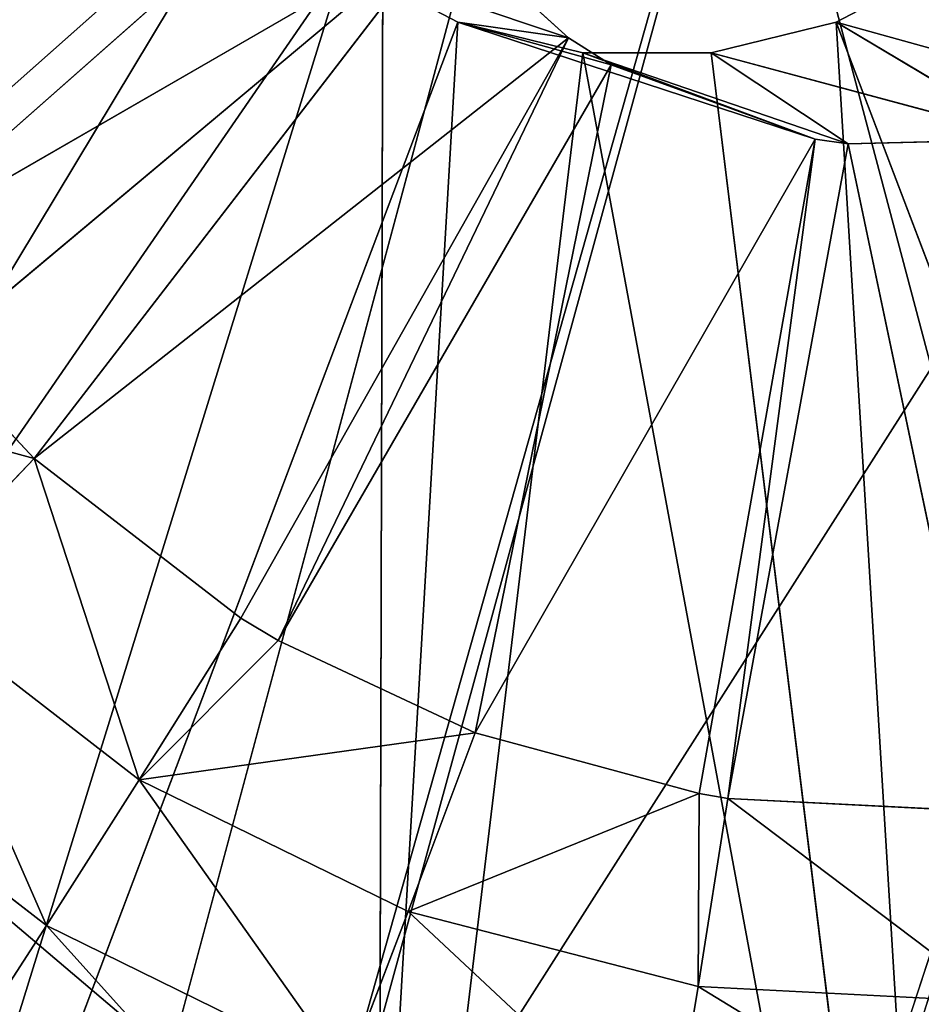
# Model space of a CAD drawing. Extents: x 0 to 230, y 0 to 588.
# Tile 338 of 383: x 125.44 to 126.81, y 579.51 to 581. Entities that reach past the tile are written whole.
import ezdxf

# ---------------------------------------------------------------- set-up
doc = ezdxf.new("R2010")
doc.units = 0
doc.header["$LTSCALE"] = 25.4
doc.layers.get('0').update_dxf_attribs({"color": 13, "linetype": 'CONTINUOUS'})

# ---------------------------------------------------------------- blocks, each defined once
blk = doc.blocks.new('VIPER-I-6512-6513_STL_3')
at = {"color": 7}
for p, q in [((-7.2439, 568.6772, 195.4995), (-0.9436, 592.1589, 194.8763)), ((-7.2439, 568.6772, 195.4995), (-0.9436, 592.1589, 194.8763)), ((-0.744, 591.6772, 194.8696), (-7.2439, 568.6772, 195.4995)), ((-0.744, 591.6772, 194.8696), (-7.2439, 568.6772, 195.4995)), ((-0.7481, 591.6772, 196.0704), (-7.0504, 568.6772, 196.6838)), ((-0.7481, 591.6772, 196.0704), (-7.0504, 568.6772, 196.6838)), ((-0.0119, 590.9452, 194.8521), (-7.2439, 568.6772, 195.4995)), ((-0.0119, 590.9452, 194.8521), (-7.2439, 568.6772, 195.4995))]:
    blk.add_line(p, q, dxfattribs=at)
at = {"color": 250}
for p, q in [((-1.6733, 591.2595, 312.2709), (-1.682, 587.9537, 319.7152)), ((-1.6733, 591.2595, 312.2709), (-1.682, 587.9537, 319.7152)), ((-1.6959, 590.1124, 22.2626), (-2.4646, 589.4339, 22.2402)), ((-1.6959, 590.1124, 22.2626), (-2.4646, 589.4339, 22.2402)), ((-1.8817, 590.0165, 2.1368), (-4.2231, 587.9387, 2.3547)), ((-1.8817, 590.0165, 2.1368), (-4.2231, 587.9387, 2.3547)), ((-2.4646, 589.4339, 22.2402), (-1.5825, 589.9433, 22.2603)), ((-2.4646, 589.4339, 22.2402), (-1.5825, 589.9433, 22.2603)), ((-2.3573, 589.2937, 22.238), (-1.5825, 589.9433, 22.2603)), ((-2.3573, 589.2937, 22.238), (-1.5825, 589.9433, 22.2603)), ((-2.2063, 589.1329, 22.2348), (-1.5825, 589.9433, 22.2603)), ((-2.2063, 589.1329, 22.2348), (-1.5825, 589.9433, 22.2603)), ((-1.5825, 589.9433, 22.2603), (-1.3945, 589.7722, 22.2563)), ((-1.5825, 589.9433, 22.2603), (-1.3945, 589.7722, 22.2563)), ((-1.7356, 589.887, 2.1338), (-3.5116, 587.3082, 2.3399)), ((-1.7356, 589.887, 2.1338), (-3.5116, 587.3082, 2.3399)), ((-1.3945, 589.7722, 22.2563), (-1.7356, 589.887, 2.1338)), ((-1.3945, 589.7722, 22.2563), (-1.7356, 589.887, 2.1338)), ((-1.5626, 589.7961, 2.1302), (-1.7356, 589.887, 2.1338)), ((-1.5626, 589.7961, 2.1302), (-1.7356, 589.887, 2.1338)), ((-0.8151, 589.887, 2.1146), (-0.9881, 589.7961, 2.1182)), ((-0.8151, 589.887, 2.1146), (-0.9881, 589.7961, 2.1182)), ((-1.5626, 589.7961, 2.1302), (-2.67, 586.8664, 2.3223)), ((-1.5626, 589.7961, 2.1302), (-2.67, 586.8664, 2.3223)), ((-1.5626, 589.7961, 2.1302), (-1.02, 589.6185, 22.2485)), ((-1.373, 589.7494, 2.1262), (-1.5626, 589.7961, 2.1302)), ((-1.3945, 589.7722, 22.2563), (-1.5626, 589.7961, 2.1302)), ((-1.3945, 589.7722, 22.2563), (-1.5626, 589.7961, 2.1302)), ((-1.3299, 589.7313, 22.255), (-1.5626, 589.7961, 2.1302)), ((-1.3299, 589.7313, 22.255), (-1.5626, 589.7961, 2.1302)), ((-1.5626, 589.7961, 2.1302), (-1.02, 589.6185, 22.2485)), ((-1.373, 589.7494, 2.1262), (-1.5626, 589.7961, 2.1302)), ((-0.9881, 589.7961, 2.1182), (-1.1777, 589.7494, 2.1222)), ((-0.9881, 589.7961, 2.1182), (-1.1777, 589.7494, 2.1222)), ((-0.6902, 589.6185, 22.2416), (-0.9881, 589.7961, 2.1182)), ((-0.6902, 589.6185, 22.2416), (-0.9881, 589.7961, 2.1182)), ((-0.5184, 589.6658, 22.238), (-0.9881, 589.7961, 2.1182)), ((-0.5184, 589.6658, 22.238), (-0.9881, 589.7961, 2.1182)), ((-0.9881, 589.7961, 2.1182), (0.1264, 586.8664, 2.2639)), ((-0.9881, 589.7961, 2.1182), (0.1264, 586.8664, 2.2639)), ((-2.2063, 589.1329, 22.2348), (-1.3945, 589.7722, 22.2563)), ((-2.2063, 589.1329, 22.2348), (-1.3945, 589.7722, 22.2563)), ((-1.8927, 588.8901, 22.2283), (-1.3945, 589.7722, 22.2563)), ((-1.8927, 588.8901, 22.2283), (-1.3945, 589.7722, 22.2563)), ((-1.3945, 589.7722, 22.2563), (-1.3299, 589.7313, 22.255)), ((-1.3945, 589.7722, 22.2563), (-1.3299, 589.7313, 22.255)), ((-1.373, 589.7494, 2.1262), (-1.7471, 586.6389, 2.303)), ((-1.373, 589.7494, 2.1262), (-1.7471, 586.6389, 2.303)), ((-1.02, 589.6185, 22.2485), (-1.373, 589.7494, 2.1262)), ((-1.02, 589.6185, 22.2485), (-1.373, 589.7494, 2.1262)), ((-0.9696, 589.611, 22.2475), (-1.373, 589.7494, 2.1262)), ((-0.9696, 589.611, 22.2475), (-1.373, 589.7494, 2.1262)), ((-1.1777, 589.7494, 2.1222), (-1.373, 589.7494, 2.1262)), ((-1.1777, 589.7494, 2.1222), (-1.373, 589.7494, 2.1262)), ((-0.9696, 589.611, 22.2475), (-1.1777, 589.7494, 2.1222)), ((-0.9696, 589.611, 22.2475), (-1.1777, 589.7494, 2.1222)), ((-0.6902, 589.6185, 22.2416), (-1.1777, 589.7494, 2.1222)), ((-0.6902, 589.6185, 22.2416), (-1.1777, 589.7494, 2.1222)), ((-1.1777, 589.7494, 2.1222), (-0.7965, 586.6389, 2.2832)), ((-1.1777, 589.7494, 2.1222), (-0.7965, 586.6389, 2.2832)), ((-1.8359, 588.8561, 22.2271), (-1.3299, 589.7313, 22.255)), ((-1.8359, 588.8561, 22.2271), (-1.3299, 589.7313, 22.255)), ((-1.5366, 588.7155, 22.2208), (-1.3299, 589.7313, 22.255)), ((-1.5366, 588.7155, 22.2208), (-1.3299, 589.7313, 22.255)), ((-1.3299, 589.7313, 22.255), (-1.02, 589.6185, 22.2485)), ((-1.3299, 589.7313, 22.255), (-1.02, 589.6185, 22.2485)), ((-1.5366, 588.7155, 22.2208), (-1.02, 589.6185, 22.2485)), ((-1.5366, 588.7155, 22.2208), (-1.02, 589.6185, 22.2485)), ((-1.1963, 588.6232, 22.2137), (-1.02, 589.6185, 22.2485)), ((-1.1963, 588.6232, 22.2137), (-1.02, 589.6185, 22.2485)), ((-1.02, 589.6185, 22.2485), (-0.9696, 589.611, 22.2475)), ((-1.02, 589.6185, 22.2485), (-0.9696, 589.611, 22.2475)), ((-0.9696, 589.611, 22.2475), (-0.6902, 589.6185, 22.2416)), ((-0.9696, 589.611, 22.2475), (-0.6902, 589.6185, 22.2416)), ((-1.1527, 588.616, 22.2128), (-0.9696, 589.611, 22.2475)), ((-1.1527, 588.616, 22.2128), (-0.9696, 589.611, 22.2475)), ((-0.9696, 589.611, 22.2475), (-0.7567, 588.5959, 22.2046)), ((-0.9696, 589.611, 22.2475), (-0.7567, 588.5959, 22.2046)), ((-2.3573, 589.2937, 22.238), (-2.2063, 589.1329, 22.2348)), ((-2.3573, 589.2937, 22.238), (-2.2063, 589.1329, 22.2348)), ((-2.7034, 589.2684, 22.1907), (-2.2063, 589.1329, 22.2348)), ((-2.7034, 589.2684, 22.1907), (-2.2063, 589.1329, 22.2348)), ((-2.4069, 588.923, 22.1845), (-2.2063, 589.1329, 22.2348)), ((-2.4069, 588.923, 22.1845), (-2.2063, 589.1329, 22.2348)), ((-2.2063, 589.1329, 22.2348), (-1.8927, 588.8901, 22.2283)), ((-2.2063, 589.1329, 22.2348), (-1.8927, 588.8901, 22.2283)), ((-2.047, 588.6443, 22.177), (-2.4069, 588.923, 22.1845)), ((-2.047, 588.6443, 22.177), (-2.4069, 588.923, 22.1845)), ((-1.8927, 588.8901, 22.2283), (-2.047, 588.6443, 22.177)), ((-1.8927, 588.8901, 22.2283), (-2.047, 588.6443, 22.177)), ((-1.8927, 588.8901, 22.2283), (-1.8359, 588.8561, 22.2271)), ((-1.8927, 588.8901, 22.2283), (-1.8359, 588.8561, 22.2271)), ((-2.047, 588.6443, 22.177), (-1.8359, 588.8561, 22.2271)), ((-2.047, 588.6443, 22.177), (-1.8359, 588.8561, 22.2271)), ((-1.8359, 588.8561, 22.2271), (-1.5366, 588.7155, 22.2208)), ((-1.8359, 588.8561, 22.2271), (-1.5366, 588.7155, 22.2208)), ((-2.1879, 588.4227, 22.0434), (-2.5897, 588.7337, 22.0518)), ((-2.1879, 588.4227, 22.0434), (-2.5897, 588.7337, 22.0518)), ((-2.047, 588.6443, 22.177), (-1.5366, 588.7155, 22.2208)), ((-2.047, 588.6443, 22.177), (-1.5366, 588.7155, 22.2208)), ((-1.5366, 588.7155, 22.2208), (-1.6383, 588.4438, 22.1685)), ((-1.5366, 588.7155, 22.2208), (-1.6383, 588.4438, 22.1685)), ((-1.5366, 588.7155, 22.2208), (-1.1963, 588.6232, 22.2137)), ((-1.5366, 588.7155, 22.2208), (-1.1963, 588.6232, 22.2137)), ((-2.047, 588.6443, 22.177), (-2.1879, 588.4227, 22.0434)), ((-2.047, 588.6443, 22.177), (-2.1879, 588.4227, 22.0434)), ((-2.047, 588.6443, 22.177), (-1.6383, 588.4438, 22.1685)), ((-2.047, 588.6443, 22.177), (-1.6383, 588.4438, 22.1685)), ((-1.1963, 588.6232, 22.2137), (-1.6383, 588.4438, 22.1685)), ((-1.1963, 588.6232, 22.2137), (-1.6383, 588.4438, 22.1685)), ((-1.1963, 588.6232, 22.2137), (-1.1977, 588.3298, 22.1593)), ((-1.1963, 588.6232, 22.2137), (-1.1977, 588.3298, 22.1593)), ((-1.1527, 588.616, 22.2128), (-1.1977, 588.3298, 22.1593)), ((-1.1527, 588.616, 22.2128), (-1.1977, 588.3298, 22.1593)), ((-1.1963, 588.6232, 22.2137), (-1.1527, 588.616, 22.2128)), ((-1.1963, 588.6232, 22.2137), (-1.1527, 588.616, 22.2128)), ((-1.1527, 588.616, 22.2128), (-0.7567, 588.5959, 22.2046)), ((-1.1527, 588.616, 22.2128), (-0.7567, 588.5959, 22.2046)), ((-1.6383, 588.4438, 22.1685), (-1.7319, 588.199, 22.0339)), ((-1.6383, 588.4438, 22.1685), (-1.7319, 588.199, 22.0339)), ((-1.6383, 588.4438, 22.1685), (-1.1977, 588.3298, 22.1593)), ((-1.6383, 588.4438, 22.1685), (-1.1977, 588.3298, 22.1593)), ((-2.1879, 588.4227, 22.0434), (-2.3033, 588.2444, 21.839)), ((-2.1879, 588.4227, 22.0434), (-2.3033, 588.2444, 21.839)), ((-2.1879, 588.4227, 22.0434), (-1.7319, 588.199, 22.0339)), ((-2.1879, 588.4227, 22.0434), (-1.7319, 588.199, 22.0339)), ((-1.1977, 588.3298, 22.1593), (-1.2401, 588.0716, 22.0236)), ((-1.1977, 588.3298, 22.1593), (-1.2401, 588.0716, 22.0236)), ((-0.7431, 588.3067, 22.1498), (-1.1977, 588.3298, 22.1593)), ((-0.7431, 588.3067, 22.1498), (-1.1977, 588.3298, 22.1593))]:
    blk.add_line(p, q, dxfattribs=at)
at = {"color": 7}
mesh = blk.add_polyface(dxfattribs=at)
corners = [(-0.9436, 592.1589, 194.8763), (-7.2439, 568.6772, 195.4995), (-7.2439, 596.6772, 195.4995)]
mesh.append_faces([[corners[k] for k in face] for face in [(0, 1, 2)]], dxfattribs={"color": 7})
mesh = blk.add_polyface(dxfattribs=at)
corners = [(-0.7481, 591.6772, 196.0704), (-7.0504, 596.6772, 196.6838), (-7.0504, 568.6772, 196.6838)]
mesh.append_faces([[corners[k] for k in face] for face in [(0, 1, 2)]], dxfattribs={"color": 7})
mesh = blk.add_polyface(dxfattribs=at)
corners = [(-3.5053, 590.5653, 290.3065), (-3.5185, 585.5653, 290.3065), (-4.1817, 588.0671, 290.3065), (-1.6932, 583.7303, 290.3065), (-1.6703, 592.3906, 290.3065), (0.805, 583.0538, 290.3065), (0.8315, 593.0538, 290.3065), (3.3067, 583.7171, 290.3065), (3.3297, 592.3773, 290.3065), (5.1417, 585.5424, 290.3065), (5.155, 590.5423, 290.3065), (5.8182, 588.0406, 290.3065)]
mesh.append_faces([[corners[k] for k in face] for face in [(0, 1, 2), (9, 10, 11)]], dxfattribs={"vtx0": -1, "color": 7})
mesh.append_faces([[corners[k] for k in face] for face in [(1, 0, 3), (3, 4, 5), (5, 6, 7), (7, 8, 9)]], dxfattribs={"vtx0": -1, "vtx1": -1, "color": 7})
mesh.append_faces([[corners[k] for k in face] for face in [(3, 0, 4), (5, 4, 6), (7, 6, 8), (9, 8, 10)]], dxfattribs={"vtx0": -1, "vtx2": -1, "color": 7})
mesh = blk.add_polyface(dxfattribs=at)
corners = [(-3.5081, 589.5048, 311.7676), (-1.6703, 592.3906, 304.2045), (-3.5053, 590.5653, 304.2045), (-1.6733, 591.2595, 312.2709)]
mesh.append_faces([[corners[k] for k in face] for face in [(0, 1, 2), (1, 0, 3)]], dxfattribs={"vtx0": -1, "color": 7})
mesh = blk.add_polyface(dxfattribs=at)
corners = [(-0.744, 591.6772, 194.8696), (-7.2439, 568.6772, 195.4995), (-0.9436, 592.1589, 194.8763)]
mesh.append_faces([[corners[k] for k in face] for face in [(0, 1, 2)]], dxfattribs={"color": 7})
mesh = blk.add_polyface(dxfattribs=at)
corners = [(-1.682, 587.9537, 319.7152), (0.8284, 591.8969, 312.4551), (-1.6733, 591.2595, 312.2709), (0.8195, 588.5156, 320.0695)]
mesh.append_faces([[corners[k] for k in face] for face in [(0, 1, 2), (1, 0, 3)]], dxfattribs={"vtx0": -1, "color": 7})
mesh = blk.add_polyface(dxfattribs=at)
corners = [(-0.0119, 590.9452, 194.8521), (-7.2439, 568.6772, 195.4995), (-0.744, 591.6772, 194.8696)]
mesh.append_faces([[corners[k] for k in face] for face in [(0, 1, 2)]], dxfattribs={"color": 7})
mesh = blk.add_polyface(dxfattribs=at)
corners = [(-0.016, 590.9452, 196.0524), (-0.7481, 591.6772, 196.0704), (-7.0504, 568.6772, 196.6838)]
mesh.append_faces([[corners[k] for k in face] for face in [(0, 1, 2)]], dxfattribs={"color": 7})
mesh = blk.add_polyface(dxfattribs=at)
corners = [(-1.682, 587.9537, 319.7152), (-3.5081, 589.5048, 311.7676), (-3.5163, 586.4052, 318.7474), (-1.6733, 591.2595, 312.2709)]
mesh.append_faces([[corners[k] for k in face] for face in [(0, 1, 2), (1, 0, 3)]], dxfattribs={"vtx0": -1, "color": 7})
mesh = blk.add_polyface(dxfattribs=at)
corners = [(0.4703, 590.7454, 194.8465), (-7.2439, 568.6772, 195.4995), (-0.0119, 590.9452, 194.8521)]
mesh.append_faces([[corners[k] for k in face] for face in [(0, 1, 2)]], dxfattribs={"color": 7})
mesh = blk.add_polyface(dxfattribs=at)
corners = [(0.4663, 590.7454, 196.0465), (-0.016, 590.9452, 196.0524), (-7.0504, 568.6772, 196.6838)]
mesh.append_faces([[corners[k] for k in face] for face in [(0, 1, 2)]], dxfattribs={"color": 7})
mesh = blk.add_polyface(dxfattribs=at)
corners = [(0.4703, 590.7454, 194.8465), (-3.1414, 568.6772, 195.0023), (-7.2439, 568.6772, 195.4995)]
mesh.append_faces([[corners[k] for k in face] for face in [(0, 1, 2)]], dxfattribs={"color": 7})
mesh = blk.add_polyface(dxfattribs=at)
corners = [(0.4663, 590.7454, 196.0465), (-7.0504, 568.6772, 196.6838), (-3.0464, 568.6772, 196.1985)]
mesh.append_faces([[corners[k] for k in face] for face in [(0, 1, 2)]], dxfattribs={"color": 7})
mesh = blk.add_polyface(dxfattribs=at)
corners = [(0.9881, 590.6772, 194.8455), (-3.1414, 568.6772, 195.0023), (0.4703, 590.7454, 194.8465)]
mesh.append_faces([[corners[k] for k in face] for face in [(0, 1, 2)]], dxfattribs={"color": 7})
mesh = blk.add_polyface(dxfattribs=at)
corners = [(0.9841, 590.6772, 196.0455), (0.4663, 590.7454, 196.0465), (-3.0464, 568.6772, 196.1985)]
mesh.append_faces([[corners[k] for k in face] for face in [(0, 1, 2)]], dxfattribs={"color": 7})
mesh = blk.add_polyface(dxfattribs=at)
corners = [(0.9881, 568.6772, 194.8455), (-3.1414, 568.6772, 195.0023), (0.9881, 590.6772, 194.8455)]
mesh.append_faces([[corners[k] for k in face] for face in [(0, 1, 2)]], dxfattribs={"color": 7})
mesh = blk.add_polyface(dxfattribs=at)
corners = [(0.9841, 590.6772, 196.0455), (-3.0464, 568.6772, 196.1985), (0.9841, 568.6772, 196.0455)]
mesh.append_faces([[corners[k] for k in face] for face in [(0, 1, 2)]], dxfattribs={"color": 7})
mesh = blk.add_polyface(dxfattribs=at)
corners = [(-2.0855, 590.5538, 2.1411), (-5.1001, 589.61, 2.373), (-5.2147, 590.5538, 2.3754), (-2.0619, 590.3599, 2.1406)]
mesh.append_faces([[corners[k] for k in face] for face in [(0, 1, 2), (1, 0, 3)]], dxfattribs={"vtx0": -1, "color": 7})
mesh = blk.add_polyface(dxfattribs=at)
corners = [(-2.0619, 590.3599, 2.1406), (-4.763, 588.7211, 2.366), (-5.1001, 589.61, 2.373), (-1.9927, 590.1772, 2.1392)]
mesh.append_faces([[corners[k] for k in face] for face in [(0, 1, 2), (1, 0, 3)]], dxfattribs={"vtx0": -1, "color": 7})
mesh = blk.add_polyface(dxfattribs=at)
corners = [(-1.9927, 590.1772, 2.1392), (-4.2231, 587.9387, 2.3547), (-4.763, 588.7211, 2.366), (-1.8817, 590.0165, 2.1368)]
mesh.append_faces([[corners[k] for k in face] for face in [(0, 1, 2), (1, 0, 3)]], dxfattribs={"vtx0": -1, "color": 7})
mesh = blk.add_polyface(dxfattribs=at)
corners = [(-1.6959, 590.1124, 22.2626), (-2.6977, 589.8833, 22.2451), (-2.657, 589.7807, 22.2442)]
mesh.append_faces([[corners[k] for k in face] for face in [(0, 1, 2)]], dxfattribs={"color": 7})
mesh = blk.add_polyface(dxfattribs=at)
corners = [(-1.6959, 590.1124, 22.2626), (-2.657, 589.7807, 22.2442), (-2.4646, 589.4339, 22.2402)]
mesh.append_faces([[corners[k] for k in face] for face in [(0, 1, 2)]], dxfattribs={"color": 7})
mesh = blk.add_polyface(dxfattribs=at)
corners = [(-1.5825, 589.9433, 22.2603), (-1.6959, 590.1124, 22.2626), (-2.4646, 589.4339, 22.2402)]
mesh.append_faces([[corners[k] for k in face] for face in [(0, 1, 2)]], dxfattribs={"color": 7})
mesh = blk.add_polyface(dxfattribs=at)
corners = [(-1.8817, 590.0165, 2.1368), (-3.5116, 587.3082, 2.3399), (-4.2231, 587.9387, 2.3547), (-1.7356, 589.887, 2.1338)]
mesh.append_faces([[corners[k] for k in face] for face in [(0, 1, 2), (1, 0, 3)]], dxfattribs={"vtx0": -1, "color": 7})
mesh = blk.add_polyface(dxfattribs=at)
corners = [(-1.5825, 589.9433, 22.2603), (-2.4646, 589.4339, 22.2402), (-2.3573, 589.2937, 22.238)]
mesh.append_faces([[corners[k] for k in face] for face in [(0, 1, 2)]], dxfattribs={"color": 7})
mesh = blk.add_polyface(dxfattribs=at)
corners = [(-1.5825, 589.9433, 22.2603), (-2.3573, 589.2937, 22.238), (-2.2063, 589.1329, 22.2348)]
mesh.append_faces([[corners[k] for k in face] for face in [(0, 1, 2)]], dxfattribs={"color": 7})
mesh = blk.add_polyface(dxfattribs=at)
corners = [(-1.3945, 589.7722, 22.2563), (-1.5825, 589.9433, 22.2603), (-2.2063, 589.1329, 22.2348)]
mesh.append_faces([[corners[k] for k in face] for face in [(0, 1, 2)]], dxfattribs={"color": 7})
mesh = blk.add_polyface(dxfattribs=at)
corners = [(-1.5825, 589.9433, 22.2603), (-1.3945, 589.7722, 22.2563), (-1.7356, 589.887, 2.1338)]
mesh.append_faces([[corners[k] for k in face] for face in [(0, 1, 2)]], dxfattribs={"color": 7})
mesh = blk.add_polyface(dxfattribs=at)
corners = [(-1.7356, 589.887, 2.1338), (-2.67, 586.8664, 2.3223), (-3.5116, 587.3082, 2.3399), (-1.5626, 589.7961, 2.1302)]
mesh.append_faces([[corners[k] for k in face] for face in [(0, 1, 2), (1, 0, 3)]], dxfattribs={"vtx0": -1, "color": 7})
mesh = blk.add_polyface(dxfattribs=at)
corners = [(-1.3945, 589.7722, 22.2563), (-1.5626, 589.7961, 2.1302), (-1.7356, 589.887, 2.1338)]
mesh.append_faces([[corners[k] for k in face] for face in [(0, 1, 2)]], dxfattribs={"color": 7})
mesh = blk.add_polyface(dxfattribs=at)
corners = [(-0.5184, 589.6658, 22.238), (-0.8151, 589.887, 2.1146), (-0.9881, 589.7961, 2.1182)]
mesh.append_faces([[corners[k] for k in face] for face in [(0, 1, 2)]], dxfattribs={"color": 7})
mesh = blk.add_polyface(dxfattribs=at)
corners = [(-0.8151, 589.887, 2.1146), (0.1264, 586.8664, 2.2639), (-0.9881, 589.7961, 2.1182), (0.968, 587.3082, 2.2463)]
mesh.append_faces([[corners[k] for k in face] for face in [(0, 1, 2), (1, 0, 3)]], dxfattribs={"vtx0": -1, "color": 7})
mesh = blk.add_polyface(dxfattribs=at)
corners = [(-1.5626, 589.7961, 2.1302), (-1.7471, 586.6389, 2.303), (-2.67, 586.8664, 2.3223), (-1.373, 589.7494, 2.1262)]
mesh.append_faces([[corners[k] for k in face] for face in [(0, 1, 2), (1, 0, 3)]], dxfattribs={"vtx0": -1, "color": 7})
mesh = blk.add_polyface(dxfattribs=at)
corners = [(-1.02, 589.6185, 22.2485), (-1.373, 589.7494, 2.1262), (-1.5626, 589.7961, 2.1302)]
mesh.append_faces([[corners[k] for k in face] for face in [(0, 1, 2)]], dxfattribs={"color": 7})
mesh = blk.add_polyface(dxfattribs=at)
corners = [(-1.3945, 589.7722, 22.2563), (-1.3299, 589.7313, 22.255), (-1.5626, 589.7961, 2.1302)]
mesh.append_faces([[corners[k] for k in face] for face in [(0, 1, 2)]], dxfattribs={"color": 7})
mesh = blk.add_polyface(dxfattribs=at)
corners = [(-1.3299, 589.7313, 22.255), (-1.02, 589.6185, 22.2485), (-1.5626, 589.7961, 2.1302)]
mesh.append_faces([[corners[k] for k in face] for face in [(0, 1, 2)]], dxfattribs={"color": 7})
mesh = blk.add_polyface(dxfattribs=at)
corners = [(-0.6902, 589.6185, 22.2416), (-0.9881, 589.7961, 2.1182), (-1.1777, 589.7494, 2.1222)]
mesh.append_faces([[corners[k] for k in face] for face in [(0, 1, 2)]], dxfattribs={"color": 7})
mesh = blk.add_polyface(dxfattribs=at)
corners = [(-0.9881, 589.7961, 2.1182), (-0.7965, 586.6389, 2.2832), (-1.1777, 589.7494, 2.1222), (0.1264, 586.8664, 2.2639)]
mesh.append_faces([[corners[k] for k in face] for face in [(0, 1, 2), (1, 0, 3)]], dxfattribs={"vtx0": -1, "color": 7})
mesh = blk.add_polyface(dxfattribs=at)
corners = [(-0.6902, 589.6185, 22.2416), (-0.5184, 589.6658, 22.238), (-0.9881, 589.7961, 2.1182)]
mesh.append_faces([[corners[k] for k in face] for face in [(0, 1, 2)]], dxfattribs={"color": 7})
mesh = blk.add_polyface(dxfattribs=at)
corners = [(-1.3945, 589.7722, 22.2563), (-2.2063, 589.1329, 22.2348), (-1.8927, 588.8901, 22.2283)]
mesh.append_faces([[corners[k] for k in face] for face in [(0, 1, 2)]], dxfattribs={"color": 7})
mesh = blk.add_polyface(dxfattribs=at)
corners = [(-1.8359, 588.8561, 22.2271), (-1.3945, 589.7722, 22.2563), (-1.8927, 588.8901, 22.2283), (-1.3299, 589.7313, 22.255)]
mesh.append_faces([[corners[k] for k in face] for face in [(0, 1, 2), (1, 0, 3)]], dxfattribs={"vtx0": -1, "color": 7})
mesh = blk.add_polyface(dxfattribs=at)
corners = [(-1.373, 589.7494, 2.1262), (-0.7965, 586.6389, 2.2832), (-1.7471, 586.6389, 2.303), (-1.1777, 589.7494, 2.1222)]
mesh.append_faces([[corners[k] for k in face] for face in [(0, 1, 2), (1, 0, 3)]], dxfattribs={"vtx0": -1, "color": 7})
mesh = blk.add_polyface(dxfattribs=at)
corners = [(-1.02, 589.6185, 22.2485), (-0.9696, 589.611, 22.2475), (-1.373, 589.7494, 2.1262)]
mesh.append_faces([[corners[k] for k in face] for face in [(0, 1, 2)]], dxfattribs={"color": 7})
mesh = blk.add_polyface(dxfattribs=at)
corners = [(-0.9696, 589.611, 22.2475), (-1.1777, 589.7494, 2.1222), (-1.373, 589.7494, 2.1262)]
mesh.append_faces([[corners[k] for k in face] for face in [(0, 1, 2)]], dxfattribs={"color": 7})
mesh = blk.add_polyface(dxfattribs=at)
corners = [(-0.9696, 589.611, 22.2475), (-0.6902, 589.6185, 22.2416), (-1.1777, 589.7494, 2.1222)]
mesh.append_faces([[corners[k] for k in face] for face in [(0, 1, 2)]], dxfattribs={"color": 7})
mesh = blk.add_polyface(dxfattribs=at)
corners = [(-1.3299, 589.7313, 22.255), (-1.8359, 588.8561, 22.2271), (-1.5366, 588.7155, 22.2208)]
mesh.append_faces([[corners[k] for k in face] for face in [(0, 1, 2)]], dxfattribs={"color": 7})
mesh = blk.add_polyface(dxfattribs=at)
corners = [(-1.02, 589.6185, 22.2485), (-1.3299, 589.7313, 22.255), (-1.5366, 588.7155, 22.2208)]
mesh.append_faces([[corners[k] for k in face] for face in [(0, 1, 2)]], dxfattribs={"color": 7})
mesh = blk.add_polyface(dxfattribs=at)
corners = [(-1.02, 589.6185, 22.2485), (-1.5366, 588.7155, 22.2208), (-1.1963, 588.6232, 22.2137)]
mesh.append_faces([[corners[k] for k in face] for face in [(0, 1, 2)]], dxfattribs={"color": 7})
mesh = blk.add_polyface(dxfattribs=at)
corners = [(-1.1527, 588.616, 22.2128), (-1.02, 589.6185, 22.2485), (-1.1963, 588.6232, 22.2137), (-0.9696, 589.611, 22.2475)]
mesh.append_faces([[corners[k] for k in face] for face in [(0, 1, 2), (1, 0, 3)]], dxfattribs={"vtx0": -1, "color": 7})
mesh = blk.add_polyface(dxfattribs=at)
corners = [(-0.6902, 589.6185, 22.2416), (-0.9696, 589.611, 22.2475), (-0.7567, 588.5959, 22.2046)]
mesh.append_faces([[corners[k] for k in face] for face in [(0, 1, 2)]], dxfattribs={"color": 7})
mesh = blk.add_polyface(dxfattribs=at)
corners = [(-0.7567, 588.5959, 22.2046), (-0.9696, 589.611, 22.2475), (-1.1527, 588.616, 22.2128)]
mesh.append_faces([[corners[k] for k in face] for face in [(0, 1, 2)]], dxfattribs={"color": 7})
mesh = blk.add_polyface(dxfattribs=at)
corners = [(-2.2063, 589.1329, 22.2348), (-2.3573, 589.2937, 22.238), (-2.7034, 589.2684, 22.1907)]
mesh.append_faces([[corners[k] for k in face] for face in [(0, 1, 2)]], dxfattribs={"color": 7})
mesh = blk.add_polyface(dxfattribs=at)
corners = [(-2.2063, 589.1329, 22.2348), (-2.7034, 589.2684, 22.1907), (-2.4069, 588.923, 22.1845)]
mesh.append_faces([[corners[k] for k in face] for face in [(0, 1, 2)]], dxfattribs={"color": 7})
mesh = blk.add_polyface(dxfattribs=at)
corners = [(-2.047, 588.6443, 22.177), (-2.2063, 589.1329, 22.2348), (-2.4069, 588.923, 22.1845), (-1.8927, 588.8901, 22.2283)]
mesh.append_faces([[corners[k] for k in face] for face in [(0, 1, 2), (1, 0, 3)]], dxfattribs={"vtx0": -1, "color": 7})
mesh = blk.add_polyface(dxfattribs=at)
corners = [(-2.1879, 588.4227, 22.0434), (-2.4069, 588.923, 22.1845), (-2.5897, 588.7337, 22.0518), (-2.047, 588.6443, 22.177)]
mesh.append_faces([[corners[k] for k in face] for face in [(0, 1, 2), (1, 0, 3)]], dxfattribs={"vtx0": -1, "color": 7})
mesh = blk.add_polyface(dxfattribs=at)
corners = [(-1.8359, 588.8561, 22.2271), (-1.8927, 588.8901, 22.2283), (-2.047, 588.6443, 22.177)]
mesh.append_faces([[corners[k] for k in face] for face in [(0, 1, 2)]], dxfattribs={"color": 7})
mesh = blk.add_polyface(dxfattribs=at)
corners = [(-1.5366, 588.7155, 22.2208), (-1.8359, 588.8561, 22.2271), (-2.047, 588.6443, 22.177)]
mesh.append_faces([[corners[k] for k in face] for face in [(0, 1, 2)]], dxfattribs={"color": 7})
mesh = blk.add_polyface(dxfattribs=at)
corners = [(-2.3033, 588.2444, 21.839), (-2.5897, 588.7337, 22.0518), (-2.7386, 588.5815, 21.8481), (-2.1879, 588.4227, 22.0434)]
mesh.append_faces([[corners[k] for k in face] for face in [(0, 1, 2), (1, 0, 3)]], dxfattribs={"vtx0": -1, "color": 7})
mesh = blk.add_polyface(dxfattribs=at)
corners = [(-1.5366, 588.7155, 22.2208), (-2.047, 588.6443, 22.177), (-1.6383, 588.4438, 22.1685)]
mesh.append_faces([[corners[k] for k in face] for face in [(0, 1, 2)]], dxfattribs={"color": 7})
mesh = blk.add_polyface(dxfattribs=at)
corners = [(-1.1963, 588.6232, 22.2137), (-1.5366, 588.7155, 22.2208), (-1.6383, 588.4438, 22.1685)]
mesh.append_faces([[corners[k] for k in face] for face in [(0, 1, 2)]], dxfattribs={"color": 7})
mesh = blk.add_polyface(dxfattribs=at)
corners = [(-1.7319, 588.199, 22.0339), (-2.047, 588.6443, 22.177), (-2.1879, 588.4227, 22.0434), (-1.6383, 588.4438, 22.1685)]
mesh.append_faces([[corners[k] for k in face] for face in [(0, 1, 2), (1, 0, 3)]], dxfattribs={"vtx0": -1, "color": 7})
mesh = blk.add_polyface(dxfattribs=at)
corners = [(-1.1963, 588.6232, 22.2137), (-1.6383, 588.4438, 22.1685), (-1.1977, 588.3298, 22.1593)]
mesh.append_faces([[corners[k] for k in face] for face in [(0, 1, 2)]], dxfattribs={"color": 7})
mesh = blk.add_polyface(dxfattribs=at)
corners = [(-1.1527, 588.616, 22.2128), (-1.1963, 588.6232, 22.2137), (-1.1977, 588.3298, 22.1593)]
mesh.append_faces([[corners[k] for k in face] for face in [(0, 1, 2)]], dxfattribs={"color": 7})
mesh = blk.add_polyface(dxfattribs=at)
corners = [(-0.7431, 588.3067, 22.1498), (-1.1527, 588.616, 22.2128), (-1.1977, 588.3298, 22.1593), (-0.7567, 588.5959, 22.2046)]
mesh.append_faces([[corners[k] for k in face] for face in [(0, 1, 2), (1, 0, 3)]], dxfattribs={"vtx0": -1, "color": 7})
mesh = blk.add_polyface(dxfattribs=at)
corners = [(-1.6959, 582.7279, 325.9633), (0.8195, 588.5156, 320.0695), (-1.682, 587.9537, 319.7152), (0.8053, 583.1705, 326.4603)]
mesh.append_faces([[corners[k] for k in face] for face in [(0, 1, 2), (1, 0, 3)]], dxfattribs={"vtx0": -1, "color": 7})
mesh = blk.add_polyface(dxfattribs=at)
corners = [(-1.2401, 588.0716, 22.0236), (-1.6383, 588.4438, 22.1685), (-1.7319, 588.199, 22.0339), (-1.1977, 588.3298, 22.1593)]
mesh.append_faces([[corners[k] for k in face] for face in [(0, 1, 2), (1, 0, 3)]], dxfattribs={"vtx0": -1, "color": 7})
mesh = blk.add_polyface(dxfattribs=at)
corners = [(-1.8091, 588.002, 21.8287), (-2.1879, 588.4227, 22.0434), (-2.3033, 588.2444, 21.839), (-1.7319, 588.199, 22.0339)]
mesh.append_faces([[corners[k] for k in face] for face in [(0, 1, 2), (1, 0, 3)]], dxfattribs={"vtx0": -1, "color": 7})
mesh = blk.add_polyface(dxfattribs=at)
corners = [(-0.7327, 588.0458, 22.013), (-1.1977, 588.3298, 22.1593), (-1.2401, 588.0716, 22.0236), (-0.7431, 588.3067, 22.1498)]
mesh.append_faces([[corners[k] for k in face] for face in [(0, 1, 2), (1, 0, 3)]], dxfattribs={"vtx0": -1, "color": 7})
blk = doc.blocks.new('GRUPUJ_1')
at = {"color": 0}
blk.add_blockref('VIPER-I-6512-6513_STL_3', (127.6715, -8.7968, -2.1073), dxfattribs=at)

msp = doc.modelspace()

# ---------------------------------------------------------------- block references
at = {"color": 0}
msp.add_blockref('GRUPUJ_1', (0, 0), dxfattribs=at)

doc.saveas('drawing.dxf')
